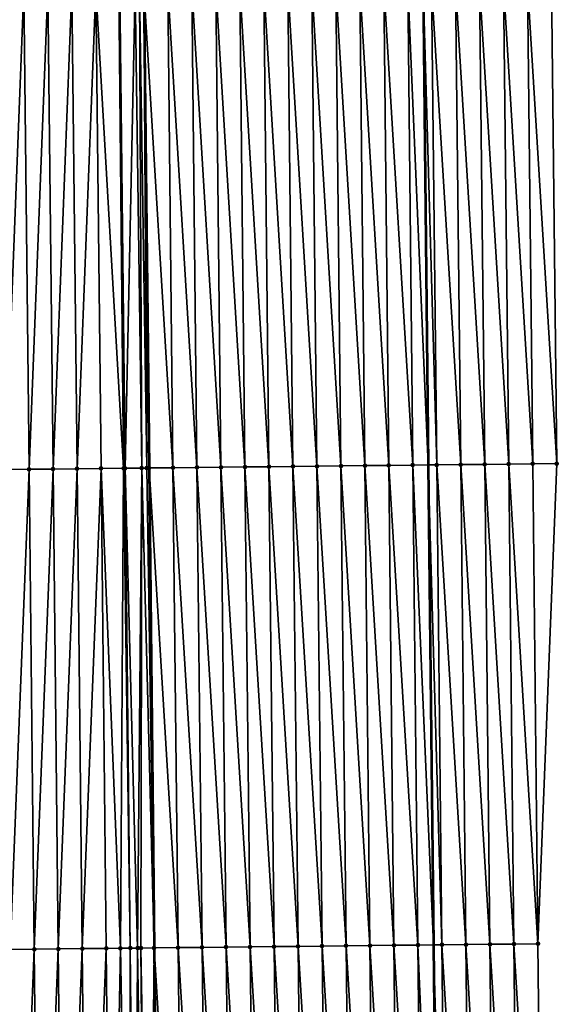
# Model space of a CAD drawing. Header units: feet. Extents: x 2007189 to 2022806, y 818621 to 837694.
# Tile 316 of 656: x 2011376 to 2011398, y 828845 to 828886. Entities that reach past the tile are written whole.
import ezdxf

# ---------------------------------------------------------------- set-up
doc = ezdxf.new("R2010")
doc.units = ezdxf.units.FT
doc.header["$MEASUREMENT"] = 0
for name, color, linetype, lineweight in [('EP_Travel Lane', 172, 'Continuous', 53), ('Road Shots', 141, 'Continuous', 100), ('Road X-Section', 40, 'Continuous', 13), ('STRIPING', 60, 'Continuous', 53)]:
    doc.layers.add(name, color=color, linetype=linetype, lineweight=lineweight)
doc.layers.add('I-77-MM17-21_SB-Surface-Border', color=7, linetype='Continuous')
doc.layers.add('I-77-MM17-21_SB-Surface-TIN', color=7, linetype='Continuous')

msp = doc.modelspace()

# ---------------------------------------------------------------- linework, layer by layer
at = {"layer": 'EP_Travel Lane'}
msp.add_polyline3d([(2011390.453472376, 829087.367383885, 317.4134179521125), (2011390.680128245, 829067.3691138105, 317.2793139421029), (2011390.906784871, 829047.3707768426, 317.1562340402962), (2011391.133441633, 829027.3724279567, 317.0351307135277), (2011391.349800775, 829007.3655564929, 316.923319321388), (2011391.564203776, 828987.3672429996, 316.7743268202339), (2011391.778608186, 828967.3687981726, 316.6468000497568), (2011391.993014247, 828947.3701992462, 316.5444843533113), (2011392.207420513, 828927.3715812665, 316.4452858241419), (2011392.421824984, 828907.3731306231, 316.3187106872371), (2011392.636227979, 828887.374817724, 316.16957942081), (2011392.85063335, 828867.3762831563, 316.0567344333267), (2011393.065038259, 828847.3777917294, 315.9368314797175), (2011393.279444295, 828827.3791952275, 315.8341295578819), (2011393.491550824, 828807.3787598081, 315.7120444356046), (2011393.703221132, 828787.3802984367, 315.5817507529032), (2011393.914893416, 828767.3816504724, 315.4839442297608), (2011394.126564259, 828747.3831386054, 315.3624302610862)], dxfattribs=at)
at = {"layer": 'I-77-MM17-21_SB-Surface-Border', "color": 3, "linetype": 'Continuous', "lineweight": -3}
msp.add_polyline3d([(2011394.807296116, 829087.417564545, 317.2756272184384), (2011395.033951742, 829067.4193215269, 317.1370634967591), (2011396.260541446, 829047.43256161, 316.9737335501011), (2011395.487265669, 829027.4225994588, 316.8988577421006), (2011395.70361275, 829007.4130512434, 316.7896177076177), (2011396.917955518, 828987.4257162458, 316.5984133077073), (2011397.132359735, 828967.4272892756, 316.4679650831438), (2011397.346766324, 828947.4286411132, 316.3737045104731), (2011397.561172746, 828927.4300085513, 316.2768916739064), (2011397.775576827, 828907.431594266, 316.1443683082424), (2011397.989979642, 828887.4332980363, 315.9925016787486), (2011398.204384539, 828867.4348077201, 315.8724170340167), (2011397.418848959, 828847.4254049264, 315.7837516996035), (2011397.633254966, 828827.4268110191, 315.6806286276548), (2011397.845346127, 828807.4256547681, 315.5700746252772), (2011398.05699979, 828787.4271712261, 315.4435976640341), (2011398.268655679, 828767.4284774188, 315.3537378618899), (2011398.480310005, 828747.4299312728, 315.2381459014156)], dxfattribs=at)
at = {"layer": 'I-77-MM17-21_SB-Surface-TIN', "color": 128, "linetype": 'Continuous', "lineweight": -3}
for points in [[(2011375.205721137, 828867.1868487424, 316.0996720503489), (2011375.991259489, 828887.1959928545, 316.2306582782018), (2011374.991315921, 828887.1853689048, 316.2148736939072)], [(2011375.205721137, 828867.1868487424, 316.0996720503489), (2011376.205664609, 828867.197481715, 316.1139804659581), (2011375.991259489, 828887.1959928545, 316.2306582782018)], [(2011376.205664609, 828867.197481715, 316.1139804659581), (2011376.991203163, 828887.2066070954, 316.2480312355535), (2011375.991259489, 828887.1959928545, 316.2306582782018)], [(2011376.205664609, 828867.197481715, 316.1139804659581), (2011377.205608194, 828867.2081041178, 316.1300181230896), (2011376.991203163, 828887.2066070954, 316.2480312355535)], [(2011377.205608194, 828867.2081041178, 316.1300181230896), (2011377.991146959, 828887.217209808, 316.2672903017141), (2011376.991203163, 828887.2066070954, 316.2480312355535)], [(2011377.205608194, 828867.2081041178, 316.1300181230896), (2011378.205551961, 828867.2187096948, 316.148808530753), (2011377.991146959, 828887.217209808, 316.2672903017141)], [(2011378.205551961, 828867.2187096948, 316.148808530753), (2011378.991090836, 828887.2278050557, 316.28777059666), (2011377.991146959, 828887.217209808, 316.2672903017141)], [(2011378.205551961, 828867.2187096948, 316.148808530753), (2011379.205495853, 828867.2293034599, 316.1695313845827), (2011378.991090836, 828887.2278050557, 316.28777059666)], [(2011380.141759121, 828867.2392435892, 316.1854960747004), (2011379.952730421, 828887.2380087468, 316.305125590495), (2011378.991090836, 828887.2278050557, 316.28777059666)], [(2011379.205495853, 828867.2293034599, 316.1695313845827), (2011380.141759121, 828867.2392435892, 316.1854960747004), (2011378.991090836, 828887.2278050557, 316.28777059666)], [(2011380.205439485, 828867.2399215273, 316.1862783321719), (2011379.99103454, 828887.2384164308, 316.3056124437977), (2011379.952730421, 828887.2380087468, 316.305125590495)], [(2011380.141759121, 828867.2392435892, 316.1854960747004), (2011380.205439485, 828867.2399215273, 316.1862783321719), (2011379.952730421, 828887.2380087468, 316.305125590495)], [(2011380.205439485, 828867.2399215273, 316.1862783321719), (2011380.627168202, 828887.2452068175, 316.310459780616), (2011379.99103454, 828887.2384164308, 316.3056124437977)], [(2011380.205439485, 828867.2399215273, 316.1862783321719), (2011380.904763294, 828867.2473862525, 316.1916370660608), (2011380.627168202, 828887.2452068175, 316.310459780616)], [(2011380.904763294, 828867.2473862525, 316.1916370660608), (2011380.806776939, 828887.2471313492, 316.3106335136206), (2011380.627168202, 828887.2452068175, 316.310459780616)], [(2011381.107704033, 828867.249560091, 316.191947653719), (2011380.990969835, 828887.2491085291, 316.310234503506), (2011380.806776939, 828887.2471313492, 316.3106335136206)], [(2011380.904763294, 828867.2473862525, 316.1916370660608), (2011381.107704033, 828867.249560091, 316.191947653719), (2011380.806776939, 828887.2471313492, 316.3106335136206)], [(2011382.205324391, 828867.2613775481, 316.183798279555), (2011381.990919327, 828887.25988358, 316.3013117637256), (2011380.990969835, 828887.2491085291, 316.310234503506)], [(2011382.205324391, 828867.2613775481, 316.183798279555), (2011380.990969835, 828887.2491085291, 316.310234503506), (2011381.205374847, 828867.2506074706, 316.1919073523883)], [(2011381.107704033, 828867.249560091, 316.191947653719), (2011381.205374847, 828867.2506074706, 316.1919073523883), (2011380.990969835, 828887.2491085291, 316.310234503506)], [(2011383.205265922, 828867.272191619, 316.1684785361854), (2011382.990860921, 828887.2706916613, 316.286971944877), (2011381.990919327, 828887.25988358, 316.3013117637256)], [(2011382.205324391, 828867.2613775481, 316.183798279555), (2011383.205265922, 828867.272191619, 316.1684785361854), (2011381.990919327, 828887.25988358, 316.3013117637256)], [(2011384.205207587, 828867.2829931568, 316.1552092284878), (2011383.99080247, 828887.2815040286, 316.2719309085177), (2011382.990860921, 828887.2706916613, 316.286971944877)], [(2011383.205265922, 828867.272191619, 316.1684785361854), (2011384.205207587, 828867.2829931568, 316.1552092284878), (2011382.990860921, 828887.2706916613, 316.286971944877)], [(2011385.205149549, 828867.2937670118, 316.1464688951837), (2011384.990744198, 828887.2922997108, 316.2596195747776), (2011383.99080247, 828887.2815040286, 316.2719309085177)], [(2011384.205207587, 828867.2829931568, 316.1552092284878), (2011385.205149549, 828867.2937670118, 316.1464688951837), (2011383.99080247, 828887.2815040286, 316.2719309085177)], [(2011386.205091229, 828867.3045670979, 316.1334371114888), (2011385.990686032, 828887.3030854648, 316.248932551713), (2011384.990744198, 828887.2922997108, 316.2596195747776)], [(2011385.205149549, 828867.2937670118, 316.1464688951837), (2011386.205091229, 828867.3045670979, 316.1334371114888), (2011384.990744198, 828887.2922997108, 316.2596195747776)], [(2011387.20503326, 828867.3153345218, 316.1257489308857), (2011386.990627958, 828887.3138627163, 316.2396365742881), (2011385.990686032, 828887.3030854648, 316.248932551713)], [(2011386.205091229, 828867.3045670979, 316.1334371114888), (2011387.20503326, 828867.3153345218, 316.1257489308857), (2011385.990686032, 828887.3030854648, 316.248932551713)], [(2011388.204975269, 828867.32610397, 316.1177295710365), (2011387.99056994, 828887.3246346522, 316.2312101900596), (2011386.990627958, 828887.3138627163, 316.2396365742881)], [(2011387.20503326, 828867.3153345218, 316.1257489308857), (2011388.204975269, 828867.32610397, 316.1177295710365), (2011386.990627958, 828887.3138627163, 316.2396365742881)], [(2011389.204917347, 828867.3368669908, 316.1107617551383), (2011388.99051199, 828887.3354002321, 316.2238237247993), (2011387.99056994, 828887.3246346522, 316.2312101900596)], [(2011388.204975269, 828867.32610397, 316.1177295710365), (2011389.204917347, 828867.3368669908, 316.1107617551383), (2011387.99056994, 828887.3246346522, 316.2312101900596)], [(2011390.204859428, 828867.3476297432, 316.1038378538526), (2011389.990453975, 828887.3461719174, 316.2154383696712), (2011388.99051199, 828887.3354002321, 316.2238237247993)], [(2011389.204917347, 828867.3368669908, 316.1107617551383), (2011390.204859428, 828867.3476297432, 316.1038378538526), (2011388.99051199, 828887.3354002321, 316.2238237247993)], [(2011391.204801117, 828867.3584290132, 316.0909395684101), (2011390.990395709, 828887.3569670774, 316.2032125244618), (2011389.990453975, 828887.3461719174, 316.2154383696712)], [(2011390.204859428, 828867.3476297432, 316.1038378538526), (2011391.204801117, 828867.3584290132, 316.0909395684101), (2011389.990453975, 828887.3461719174, 316.2154383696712)], [(2011392.204742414, 828867.3692648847, 316.0720531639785), (2011391.990336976, 828887.3678057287, 316.1838713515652), (2011390.990395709, 828887.3569670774, 316.2032125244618)], [(2011391.204801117, 828867.3584290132, 316.0909395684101), (2011392.204742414, 828867.3692648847, 316.0720531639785), (2011390.990395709, 828887.3569670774, 316.2032125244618)], [(2011391.990336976, 828887.3678057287, 316.1838713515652), (2011392.85063335, 828867.3762831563, 316.0567344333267), (2011392.636227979, 828887.374817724, 316.16957942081)], [(2011392.204742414, 828867.3692648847, 316.0720531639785), (2011392.85063335, 828867.3762831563, 316.0567344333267), (2011391.990336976, 828887.3678057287, 316.1838713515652)], [(2011393.204683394, 828867.3801302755, 316.0483373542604), (2011392.990278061, 828887.3786614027, 316.1617451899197), (2011392.636227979, 828887.374817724, 316.16957942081)], [(2011393.204683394, 828867.3801302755, 316.0483373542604), (2011392.636227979, 828887.374817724, 316.16957942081), (2011392.85063335, 828867.3762831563, 316.0567344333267)], [(2011394.204624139, 828867.3910176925, 316.0210179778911), (2011393.990218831, 828887.3895463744, 316.1348258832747), (2011392.990278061, 828887.3786614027, 316.1617451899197)], [(2011393.204683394, 828867.3801302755, 316.0483373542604), (2011394.204624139, 828867.3910176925, 316.0210179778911), (2011392.990278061, 828887.3786614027, 316.1617451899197)], [(2011395.204564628, 828867.4019288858, 315.9898087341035), (2011394.990159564, 828887.4004348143, 316.1073392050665), (2011393.990218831, 828887.3895463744, 316.1348258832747)], [(2011394.204624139, 828867.3910176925, 316.0210179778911), (2011395.204564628, 828867.4019288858, 315.9898087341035), (2011393.990218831, 828887.3895463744, 316.1348258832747)], [(2011396.204504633, 828867.412885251, 315.9512092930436), (2011395.990099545, 828887.4113934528, 316.0683678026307), (2011394.990159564, 828887.4004348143, 316.1073392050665)], [(2011395.204564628, 828867.4019288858, 315.9898087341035), (2011396.204504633, 828867.412885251, 315.9512092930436), (2011394.990159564, 828887.4004348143, 316.1073392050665)], [(2011397.20444453, 828867.4238516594, 315.9109666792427), (2011396.990039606, 828887.4223445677, 316.0306272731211), (2011395.990099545, 828887.4113934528, 316.0683678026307)], [(2011396.204504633, 828867.412885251, 315.9512092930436), (2011397.20444453, 828867.4238516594, 315.9109666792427), (2011395.990099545, 828887.4113934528, 316.0683678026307)], [(2011398.204384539, 828867.4348077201, 315.8724170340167), (2011397.989979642, 828887.4332980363, 315.9925016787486), (2011396.990039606, 828887.4223445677, 316.0306272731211)], [(2011397.20444453, 828867.4238516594, 315.9109666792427), (2011398.204384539, 828867.4348077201, 315.8724170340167), (2011396.990039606, 828887.4223445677, 316.0306272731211)], [(2011397.20444453, 828867.4238516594, 315.9109666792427), (2011397.418848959, 828847.4254049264, 315.7837516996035), (2011398.204384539, 828867.4348077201, 315.8724170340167)], [(2011375.205721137, 828867.1868487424, 316.0996720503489), (2011375.420127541, 828847.1882178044, 316.0025935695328), (2011376.205664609, 828867.197481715, 316.1139804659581)], [(2011376.205664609, 828867.197481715, 316.1139804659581), (2011375.420127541, 828847.1882178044, 316.0025935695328), (2011376.420071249, 828847.1988287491, 316.0205057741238)], [(2011376.205664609, 828867.197481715, 316.1139804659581), (2011376.420071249, 828847.1988287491, 316.0205057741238), (2011377.205608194, 828867.2081041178, 316.1300181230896)], [(2011377.205608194, 828867.2081041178, 316.1300181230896), (2011376.420071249, 828847.1988287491, 316.0205057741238), (2011377.420015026, 828847.209433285, 316.0394665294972)], [(2011377.205608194, 828867.2081041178, 316.1300181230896), (2011377.420015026, 828847.209433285, 316.0394665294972), (2011378.205551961, 828867.2187096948, 316.148808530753)], [(2011378.205551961, 828867.2187096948, 316.148808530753), (2011377.420015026, 828847.209433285, 316.0394665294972), (2011378.419958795, 828847.2200385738, 316.0583040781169)], [(2011378.205551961, 828867.2187096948, 316.148808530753), (2011378.419958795, 828847.2200385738, 316.0583040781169), (2011379.205495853, 828867.2293034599, 316.1695313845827)], [(2011379.205495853, 828867.2293034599, 316.1695313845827), (2011378.419958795, 828847.2200385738, 316.0583040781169), (2011379.41990249, 828847.2306508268, 316.0760022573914)], [(2011379.205495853, 828867.2293034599, 316.1695313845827), (2011380.015199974, 828847.2369817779, 316.0843877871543), (2011380.141759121, 828867.2392435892, 316.1854960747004)], [(2011379.205495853, 828867.2293034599, 316.1695313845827), (2011379.41990249, 828847.2306508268, 316.0760022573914), (2011380.015199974, 828847.2369817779, 316.0843877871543)], [(2011380.141759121, 828867.2392435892, 316.1854960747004), (2011380.015199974, 828847.2369817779, 316.0843877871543), (2011380.419845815, 828847.241297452, 316.0880770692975)], [(2011380.141759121, 828867.2392435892, 316.1854960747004), (2011380.419845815, 828847.241297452, 316.0880770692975), (2011380.205439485, 828867.2399215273, 316.1862783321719)], [(2011380.205439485, 828867.2399215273, 316.1862783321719), (2011380.729444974, 828847.2446082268, 316.0894597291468), (2011380.904763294, 828867.2473862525, 316.1916370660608)], [(2011380.205439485, 828867.2399215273, 316.1862783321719), (2011380.419845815, 828847.241297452, 316.0880770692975), (2011380.729444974, 828847.2446082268, 316.0894597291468)], [(2011380.904763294, 828867.2473862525, 316.1916370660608), (2011380.729444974, 828847.2446082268, 316.0894597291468), (2011380.864484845, 828847.2460548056, 316.0896544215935)], [(2011380.904763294, 828867.2473862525, 316.1916370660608), (2011380.864484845, 828847.2460548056, 316.0896544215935), (2011381.419780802, 828847.2520185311, 316.0879577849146)], [(2011380.904763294, 828867.2473862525, 316.1916370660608), (2011381.419780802, 828847.2520185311, 316.0879577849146), (2011381.107704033, 828867.249560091, 316.191947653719)], [(2011381.107704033, 828867.249560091, 316.191947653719), (2011381.419780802, 828847.2520185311, 316.0879577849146), (2011381.205374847, 828867.2506074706, 316.1919073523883)], [(2011382.205324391, 828867.2613775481, 316.183798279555), (2011381.205374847, 828867.2506074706, 316.1919073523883), (2011382.419730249, 828847.2627976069, 316.0783765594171)], [(2011382.419730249, 828847.2627976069, 316.0783765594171), (2011381.205374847, 828867.2506074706, 316.1919073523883), (2011381.419780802, 828847.2520185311, 316.0879577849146)], [(2011382.205324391, 828867.2613775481, 316.183798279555), (2011383.419671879, 828847.2736023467, 316.0645833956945), (2011383.205265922, 828867.272191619, 316.1684785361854)], [(2011382.205324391, 828867.2613775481, 316.183798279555), (2011382.419730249, 828847.2627976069, 316.0783765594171), (2011383.419671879, 828847.2736023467, 316.0645833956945)], [(2011383.205265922, 828867.272191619, 316.1684785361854), (2011384.419613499, 828847.2844081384, 316.0506181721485), (2011384.205207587, 828867.2829931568, 316.1552092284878)], [(2011383.205265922, 828867.272191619, 316.1684785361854), (2011383.419671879, 828847.2736023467, 316.0645833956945), (2011384.419613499, 828847.2844081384, 316.0506181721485)], [(2011384.205207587, 828867.2829931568, 316.1552092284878), (2011385.419555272, 828847.2951996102, 316.0389956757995), (2011385.205149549, 828867.2937670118, 316.1464688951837)], [(2011384.205207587, 828867.2829931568, 316.1552092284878), (2011384.419613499, 828847.2844081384, 316.0506181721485), (2011385.419555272, 828847.2951996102, 316.0389956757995)], [(2011385.205149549, 828867.2937670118, 316.1464688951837), (2011386.419497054, 828847.3059901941, 316.027518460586), (2011386.205091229, 828867.3045670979, 316.1334371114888)], [(2011385.205149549, 828867.2937670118, 316.1464688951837), (2011385.419555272, 828847.2951996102, 316.0389956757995), (2011386.419497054, 828847.3059901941, 316.027518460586)], [(2011386.205091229, 828867.3045670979, 316.1334371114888), (2011387.41943892, 828847.3167729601, 316.017320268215), (2011387.20503326, 828867.3153345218, 316.1257489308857)], [(2011386.205091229, 828867.3045670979, 316.1334371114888), (2011386.419497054, 828847.3059901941, 316.027518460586), (2011387.41943892, 828847.3167729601, 316.017320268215)], [(2011387.20503326, 828867.3153345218, 316.1257489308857), (2011388.419380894, 828847.3275457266, 316.008758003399), (2011388.204975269, 828867.32610397, 316.1177295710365)], [(2011387.20503326, 828867.3153345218, 316.1257489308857), (2011387.41943892, 828847.3167729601, 316.017320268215), (2011388.419380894, 828847.3275457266, 316.008758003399)], [(2011388.204975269, 828867.32610397, 316.1177295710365), (2011389.419322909, 828847.3383146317, 316.000827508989), (2011389.204917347, 828867.3368669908, 316.1107617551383)], [(2011388.204975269, 828867.32610397, 316.1177295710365), (2011388.419380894, 828847.3275457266, 316.008758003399), (2011389.419322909, 828847.3383146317, 316.000827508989)], [(2011389.204917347, 828867.3368669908, 316.1107617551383), (2011390.419264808, 828847.3490943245, 315.9911320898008), (2011390.204859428, 828867.3476297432, 316.1038378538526)], [(2011389.204917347, 828867.3368669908, 316.1107617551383), (2011389.419322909, 828847.3383146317, 316.000827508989), (2011390.419264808, 828847.3490943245, 315.9911320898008)], [(2011390.204859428, 828867.3476297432, 316.1038378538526), (2011391.419206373, 828847.3599051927, 315.97633629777), (2011391.204801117, 828867.3584290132, 316.0909395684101)], [(2011390.204859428, 828867.3476297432, 316.1038378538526), (2011390.419264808, 828847.3490943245, 315.9911320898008), (2011391.419206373, 828847.3599051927, 315.97633629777)], [(2011391.204801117, 828867.3584290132, 316.0909395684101), (2011392.419147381, 828847.3707680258, 315.9530389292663), (2011392.204742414, 828867.3692648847, 316.0720531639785)], [(2011391.204801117, 828867.3584290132, 316.0909395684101), (2011391.419206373, 828847.3599051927, 315.97633629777), (2011392.419147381, 828847.3707680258, 315.9530389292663)], [(2011392.204742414, 828867.3692648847, 316.0720531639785), (2011393.065038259, 828847.3777917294, 315.9368314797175), (2011392.85063335, 828867.3762831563, 316.0567344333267)], [(2011392.204742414, 828867.3692648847, 316.0720531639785), (2011392.419147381, 828847.3707680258, 315.9530389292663), (2011393.065038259, 828847.3777917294, 315.9368314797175)], [(2011393.204683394, 828867.3801302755, 316.0483373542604), (2011392.85063335, 828867.3762831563, 316.0567344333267), (2011393.419088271, 828847.3816418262, 315.927947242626)], [(2011393.419088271, 828847.3816418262, 315.927947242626), (2011392.85063335, 828867.3762831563, 316.0567344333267), (2011393.065038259, 828847.3777917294, 315.9368314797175)], [(2011393.204683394, 828867.3801302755, 316.0483373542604), (2011394.419029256, 828847.392506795, 315.904300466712), (2011394.204624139, 828867.3910176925, 316.0210179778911)], [(2011393.204683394, 828867.3801302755, 316.0483373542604), (2011393.419088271, 828847.3816418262, 315.927947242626), (2011394.419029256, 828847.392506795, 315.904300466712)], [(2011394.204624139, 828867.3910176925, 316.0210179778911), (2011395.418969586, 828847.4034328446, 315.8706606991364), (2011395.204564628, 828867.4019288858, 315.9898087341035)], [(2011394.204624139, 828867.3910176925, 316.0210179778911), (2011394.419029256, 828847.392506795, 315.904300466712), (2011395.418969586, 828847.4034328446, 315.8706606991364)], [(2011395.204564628, 828867.4019288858, 315.9898087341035), (2011396.418909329, 828847.4144136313, 315.8280657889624), (2011396.204504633, 828867.412885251, 315.9512092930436)], [(2011395.204564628, 828867.4019288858, 315.9898087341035), (2011395.418969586, 828847.4034328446, 315.8706606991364), (2011396.418909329, 828847.4144136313, 315.8280657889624)], [(2011396.204504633, 828867.412885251, 315.9512092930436), (2011397.418848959, 828847.4254049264, 315.7837516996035), (2011397.20444453, 828867.4238516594, 315.9109666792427)], [(2011396.204504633, 828867.412885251, 315.9512092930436), (2011396.418909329, 828847.4144136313, 315.8280657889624), (2011397.418848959, 828847.4254049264, 315.7837516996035)], [(2011388.633786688, 828827.3289716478, 315.9023840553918), (2011388.419380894, 828847.3275457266, 316.008758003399), (2011387.41943892, 828847.3167729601, 316.017320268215)], [(2011389.633728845, 828827.3397272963, 315.8966231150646), (2011389.419322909, 828847.3383146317, 316.000827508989), (2011388.419380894, 828847.3275457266, 316.008758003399)], [(2011388.633786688, 828827.3289716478, 315.9023840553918), (2011389.633728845, 828827.3397272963, 315.8966231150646), (2011388.419380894, 828847.3275457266, 316.008758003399)], [(2011390.633670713, 828827.3505098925, 315.8864534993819), (2011390.419264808, 828847.3490943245, 315.9911320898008), (2011389.419322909, 828847.3383146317, 316.000827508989)], [(2011389.633728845, 828827.3397272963, 315.8966231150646), (2011390.633670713, 828827.3505098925, 315.8864534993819), (2011389.419322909, 828847.3383146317, 316.000827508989)], [(2011391.633612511, 828827.3612990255, 315.8752144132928), (2011391.419206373, 828847.3599051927, 315.97633629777), (2011390.419264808, 828847.3490943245, 315.9911320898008)], [(2011390.633670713, 828827.3505098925, 315.8864534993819), (2011391.633612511, 828827.3612990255, 315.8752144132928), (2011390.419264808, 828847.3490943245, 315.9911320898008)], [(2011392.633553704, 828827.3721445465, 315.8547501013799), (2011392.419147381, 828847.3707680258, 315.9530389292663), (2011391.419206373, 828847.3599051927, 315.97633629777)], [(2011391.633612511, 828827.3612990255, 315.8752144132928), (2011392.633553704, 828827.3721445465, 315.8547501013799), (2011391.419206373, 828847.3599051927, 315.97633629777)], [(2011392.419147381, 828847.3707680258, 315.9530389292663), (2011393.279444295, 828827.3791952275, 315.8341295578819), (2011393.065038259, 828847.3777917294, 315.9368314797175)], [(2011392.633553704, 828827.3721445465, 315.8547501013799), (2011393.279444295, 828827.3791952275, 315.8341295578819), (2011392.419147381, 828847.3707680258, 315.9530389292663)], [(2011393.633494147, 828827.3830601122, 315.8228262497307), (2011393.419088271, 828847.3816418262, 315.927947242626), (2011393.065038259, 828847.3777917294, 315.9368314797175)], [(2011393.633494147, 828827.3830601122, 315.8228262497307), (2011393.065038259, 828847.3777917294, 315.9368314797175), (2011393.279444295, 828827.3791952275, 315.8341295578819)], [(2011394.633434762, 828827.3939595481, 315.7935413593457), (2011394.419029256, 828847.392506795, 315.904300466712), (2011393.419088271, 828847.3816418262, 315.927947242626)], [(2011393.633494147, 828827.3830601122, 315.8228262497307), (2011394.633434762, 828827.3939595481, 315.7935413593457), (2011393.419088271, 828847.3816418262, 315.927947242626)], [(2011395.633375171, 828827.4048782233, 315.7611087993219), (2011395.418969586, 828847.4034328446, 315.8706606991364), (2011394.419029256, 828847.392506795, 315.904300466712)], [(2011394.633434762, 828827.3939595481, 315.7935413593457), (2011395.633375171, 828827.4048782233, 315.7611087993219), (2011394.419029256, 828847.392506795, 315.904300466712)], [(2011396.633315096, 828827.415842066, 315.7212867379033), (2011396.418909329, 828847.4144136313, 315.8280657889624), (2011395.418969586, 828847.4034328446, 315.8706606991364)], [(2011395.633375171, 828827.4048782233, 315.7611087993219), (2011396.633315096, 828827.415842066, 315.7212867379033), (2011395.418969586, 828847.4034328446, 315.8706606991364)], [(2011397.633254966, 828827.4268110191, 315.6806286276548), (2011397.418848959, 828847.4254049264, 315.7837516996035), (2011396.418909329, 828847.4144136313, 315.8280657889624)], [(2011396.633315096, 828827.415842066, 315.7212867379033), (2011397.633254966, 828827.4268110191, 315.6806286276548), (2011396.418909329, 828847.4144136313, 315.8280657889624)], [(2011375.634532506, 828827.1897210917, 315.8835523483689), (2011376.420071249, 828847.1988287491, 316.0205057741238), (2011375.420127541, 828847.1882178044, 316.0025935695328)], [(2011375.634532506, 828827.1897210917, 315.8835523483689), (2011376.634476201, 828827.2003331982, 315.9012752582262), (2011376.420071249, 828847.1988287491, 316.0205057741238)], [(2011376.634476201, 828827.2003331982, 315.9012752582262), (2011377.420015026, 828847.209433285, 316.0394665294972), (2011376.420071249, 828847.1988287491, 316.0205057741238)], [(2011376.634476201, 828827.2003331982, 315.9012752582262), (2011377.634419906, 828827.2109445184, 315.9191268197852), (2011377.420015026, 828847.209433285, 316.0394665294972)], [(2011377.634419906, 828827.2109445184, 315.9191268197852), (2011378.419958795, 828847.2200385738, 316.0583040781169), (2011377.420015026, 828847.209433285, 316.0394665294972)], [(2011377.634419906, 828827.2109445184, 315.9191268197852), (2011378.634363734, 828827.2215443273, 315.9388616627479), (2011378.419958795, 828847.2200385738, 316.0583040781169)], [(2011378.634363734, 828827.2215443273, 315.9388616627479), (2011379.41990249, 828847.2306508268, 316.0760022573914), (2011378.419958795, 828847.2200385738, 316.0583040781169)], [(2011378.634363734, 828827.2215443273, 315.9388616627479), (2011379.634307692, 828827.2321319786, 315.9605855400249), (2011379.41990249, 828847.2306508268, 316.0760022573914)], [(2011379.634307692, 828827.2321319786, 315.9605855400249), (2011380.015199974, 828847.2369817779, 316.0843877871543), (2011379.41990249, 828847.2306508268, 316.0760022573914)], [(2011379.634307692, 828827.2321319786, 315.9605855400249), (2011380.380805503, 828827.2400324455, 315.9773978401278), (2011380.015199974, 828847.2369817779, 316.0843877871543)], [(2011380.380805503, 828827.2400324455, 315.9773978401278), (2011380.419845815, 828847.241297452, 316.0880770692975), (2011380.015199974, 828847.2369817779, 316.0843877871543)], [(2011380.380805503, 828827.2400324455, 315.9773978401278), (2011380.634251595, 828827.242724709, 315.981478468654), (2011380.419845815, 828847.241297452, 316.0880770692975)], [(2011380.634251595, 828827.242724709, 315.981478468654), (2011380.729444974, 828847.2446082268, 316.0894597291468), (2011380.419845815, 828847.241297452, 316.0880770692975)], [(2011380.634251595, 828827.242724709, 315.981478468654), (2011381.049719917, 828827.2471596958, 315.9846307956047), (2011380.729444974, 828847.2446082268, 316.0894597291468)], [(2011381.049719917, 828827.2471596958, 315.9846307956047), (2011380.864484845, 828847.2460548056, 316.0896544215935), (2011380.729444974, 828847.2446082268, 316.0894597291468)], [(2011381.224186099, 828827.2490284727, 315.9849062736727), (2011381.419780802, 828847.2520185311, 316.0879577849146), (2011380.864484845, 828847.2460548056, 316.0896544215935)], [(2011381.049719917, 828827.2471596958, 315.9846307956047), (2011381.224186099, 828827.2490284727, 315.9849062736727), (2011380.864484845, 828847.2460548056, 316.0896544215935)], [(2011381.224186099, 828827.2490284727, 315.9849062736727), (2011381.634186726, 828827.2534323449, 315.9835592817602), (2011381.419780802, 828847.2520185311, 316.0879577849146)], [(2011382.634136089, 828827.2642192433, 315.9726989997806), (2011382.419730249, 828847.2627976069, 316.0783765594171), (2011381.419780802, 828847.2520185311, 316.0879577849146)], [(2011382.634136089, 828827.2642192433, 315.9726989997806), (2011381.419780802, 828847.2520185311, 316.0879577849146), (2011381.634186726, 828827.2534323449, 315.9835592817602)], [(2011383.634077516, 828827.2750429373, 315.9558056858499), (2011383.419671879, 828847.2736023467, 316.0645833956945), (2011382.419730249, 828847.2627976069, 316.0783765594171)], [(2011382.634136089, 828827.2642192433, 315.9726989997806), (2011383.634077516, 828827.2750429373, 315.9558056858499), (2011382.419730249, 828847.2627976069, 316.0783765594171)], [(2011384.634019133, 828827.2858489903, 315.9417984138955), (2011384.419613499, 828847.2844081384, 316.0506181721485), (2011383.419671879, 828847.2736023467, 316.0645833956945)], [(2011383.634077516, 828827.2750429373, 315.9558056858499), (2011384.634019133, 828827.2858489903, 315.9417984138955), (2011383.419671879, 828847.2736023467, 316.0645833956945)], [(2011385.633960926, 828827.2966385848, 315.9304838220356), (2011385.419555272, 828847.2951996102, 316.0389956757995), (2011384.419613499, 828847.2844081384, 316.0506181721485)], [(2011384.634019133, 828827.2858489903, 315.9417984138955), (2011385.633960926, 828827.2966385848, 315.9304838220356), (2011384.419613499, 828847.2844081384, 316.0506181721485)], [(2011386.633902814, 828827.3074193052, 315.9206210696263), (2011386.419497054, 828847.3059901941, 316.027518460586), (2011385.419555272, 828847.2951996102, 316.0389956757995)], [(2011385.633960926, 828827.2966385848, 315.9304838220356), (2011386.633902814, 828827.3074193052, 315.9206210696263), (2011385.419555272, 828847.2951996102, 316.0389956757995)], [(2011387.633844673, 828827.3182027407, 315.9103141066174), (2011387.41943892, 828847.3167729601, 316.017320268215), (2011386.419497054, 828847.3059901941, 316.027518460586)], [(2011386.633902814, 828827.3074193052, 315.9206210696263), (2011387.633844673, 828827.3182027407, 315.9103141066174), (2011386.419497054, 828847.3059901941, 316.027518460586)], [(2011387.633844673, 828827.3182027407, 315.9103141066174), (2011388.633786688, 828827.3289716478, 315.9023840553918), (2011387.41943892, 828847.3167729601, 316.017320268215)]]:
    msp.add_3dface(points, dxfattribs=at)
at = {"layer": 'Road Shots', "lineweight": 100}
for p in [(2011398.204384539, 828867.4348077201, 315.8724170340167), (2011376.205664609, 828867.197481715, 316.1139804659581), (2011377.205608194, 828867.2081041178, 316.1300181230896), (2011378.205551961, 828867.2187096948, 316.148808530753), (2011379.205495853, 828867.2293034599, 316.1695313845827), (2011380.141759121, 828867.2392435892, 316.1854960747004), (2011380.205439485, 828867.2399215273, 316.1862783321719), (2011380.904763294, 828867.2473862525, 316.1916370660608), (2011381.107704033, 828867.249560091, 316.191947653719), (2011381.205382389, 828867.2506075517, 316.1919073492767), (2011382.205324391, 828867.2613775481, 316.183798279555), (2011383.205265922, 828867.272191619, 316.1684785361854), (2011384.205207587, 828867.2829931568, 316.1552092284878), (2011385.205149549, 828867.2937670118, 316.1464688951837), (2011386.205091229, 828867.3045670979, 316.1334371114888), (2011387.20503326, 828867.3153345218, 316.1257489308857), (2011388.204975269, 828867.32610397, 316.1177295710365), (2011389.204917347, 828867.3368669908, 316.1107617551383), (2011390.204859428, 828867.3476297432, 316.1038378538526), (2011391.204801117, 828867.3584290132, 316.0909395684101), (2011392.204742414, 828867.3692648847, 316.0720531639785), (2011393.204683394, 828867.3801302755, 316.0483373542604), (2011394.204624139, 828867.3910176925, 316.0210179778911), (2011395.204564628, 828867.4019288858, 315.9898087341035), (2011396.204504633, 828867.412885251, 315.9512092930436), (2011397.20444453, 828867.4238516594, 315.9109666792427), (2011388.419380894, 828847.3275457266, 316.008758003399), (2011389.419322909, 828847.3383146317, 316.000827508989), (2011390.419264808, 828847.3490943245, 315.9911320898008), (2011391.419206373, 828847.3599051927, 315.97633629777), (2011392.419147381, 828847.3707680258, 315.9530389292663), (2011393.419088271, 828847.3816418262, 315.927947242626), (2011394.419029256, 828847.392506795, 315.904300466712), (2011395.418969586, 828847.4034328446, 315.8706606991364), (2011396.418909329, 828847.4144136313, 315.8280657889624), (2011397.418848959, 828847.4254049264, 315.7837516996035), (2011376.420071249, 828847.1988287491, 316.0205057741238), (2011377.420015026, 828847.209433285, 316.0394665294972), (2011378.419958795, 828847.2200385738, 316.0583040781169), (2011379.41990249, 828847.2306508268, 316.0760022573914), (2011380.015199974, 828847.2369817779, 316.0843877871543), (2011380.419845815, 828847.241297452, 316.0880770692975), (2011380.729444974, 828847.2446082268, 316.0894597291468), (2011380.864484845, 828847.2460548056, 316.0896544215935), (2011381.419788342, 828847.2520186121, 316.0879577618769), (2011382.419730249, 828847.2627976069, 316.0783765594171), (2011383.419671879, 828847.2736023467, 316.0645833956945), (2011384.419613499, 828847.2844081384, 316.0506181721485), (2011385.419555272, 828847.2951996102, 316.0389956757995), (2011386.419497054, 828847.3059901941, 316.027518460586), (2011387.41943892, 828847.3167729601, 316.017320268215)]:
    msp.add_point(p, dxfattribs=at)
at = {"layer": 'Road X-Section', "extrusion": (-0.01072023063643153, 0.9999238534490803, 0.006112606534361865), "elevation": 807243.5975624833, "flags": 128}
msp.add_lwpolyline([(-2020168.434514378, -4618.576357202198), (-2020167.434514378, -4618.537806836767), (-2020166.434514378, -4618.497563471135), (-2020165.434514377, -4618.458963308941), (-2020164.434514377, -4618.427753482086), (-2020163.434514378, -4618.400433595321), (-2020162.434514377, -4618.376717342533), (-2020161.434514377, -4618.357830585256), (-2020160.434514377, -4618.344932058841), (-2020159.434514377, -4618.3380080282), (-2020158.434514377, -4618.331040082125), (-2020157.434514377, -4618.323020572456), (-2020156.434514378, -4618.315332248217), (-2020155.434514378, -4618.302300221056), (-2020154.434514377, -4618.293559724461), (-2020153.434514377, -4618.280290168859), (-2020152.434514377, -4618.264970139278), (-2020151.434514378, -4618.256860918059), (-2020151.336830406, -4618.256820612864), (-2020151.133878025, -4618.257131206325), (-2020150.434514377, -4618.262490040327), (-2020150.370830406, -4618.263272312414), (-2020149.434514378, -4618.279237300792), (-2020148.434514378, -4618.299960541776), (-2020147.434514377, -4618.318751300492), (-2020146.434514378, -4618.334789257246), (-2020145.434514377, -4618.349097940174), (-2020144.434514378, -4618.365471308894), (-2020143.434514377, -4618.385553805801), (-2020142.434514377, -4618.400904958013), (-2020141.434514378, -4618.410297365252), (-2020140.434514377, -4618.424916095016), (-2020139.434514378, -4618.441117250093), (-2020138.434514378, -4618.451893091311), (-2020137.434514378, -4618.464502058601), (-2020136.434514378, -4618.480162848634), (-2020135.434514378, -4618.494149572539), (-2020134.434514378, -4618.508459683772), (-2020133.434514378, -4618.521889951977), (-2020132.434514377, -4618.530906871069), (-2020131.434514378, -4618.541097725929), (-2020130.434514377, -4618.55392276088), (-2020129.434514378, -4618.570003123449), (-2020128.434514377, -4618.587375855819), (-2020127.434514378, -4618.608154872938), (-2020126.434514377, -4618.634343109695), (-2020125.434514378, -4618.665099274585), (-2020124.434514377, -4618.699268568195), (-2020124.26511612, -4618.705308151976)], dxfattribs=at)
at = {"layer": 'Road X-Section', "extrusion": (-0.01072023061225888, 0.9999238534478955, 0.006112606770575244), "elevation": 807223.5976101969, "flags": 128}
msp.add_lwpolyline([(-2020167.434495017, -4618.542960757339), (-2020166.434495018, -4618.498645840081), (-2020165.434495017, -4618.456050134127), (-2020164.434495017, -4618.422409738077), (-2020163.434495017, -4618.398762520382), (-2020162.434495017, -4618.373670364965), (-2020161.434495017, -4618.350372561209), (-2020160.434495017, -4618.335576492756), (-2020159.434495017, -4618.325880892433), (-2020158.434495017, -4618.317950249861), (-2020157.434495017, -4618.309387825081), (-2020156.434495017, -4618.299189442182), (-2020155.434495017, -4618.287712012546), (-2020154.434495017, -4618.276089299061), (-2020153.434495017, -4618.262123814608), (-2020152.434495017, -4618.248330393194), (-2020151.434495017, -4618.238749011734), (-2020150.879159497, -4618.237052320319), (-2020150.744111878, -4618.237247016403), (-2020150.434495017, -4618.238629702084), (-2020150.029826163, -4618.242319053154), (-2020149.434495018, -4618.250704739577), (-2020148.434495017, -4618.2684032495), (-2020147.434495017, -4618.287241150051), (-2020146.434495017, -4618.306202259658), (-2020145.434495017, -4618.324114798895), (-2020144.434495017, -4618.341278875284), (-2020143.434495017, -4618.358000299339), (-2020142.434495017, -4618.376179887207), (-2020141.434495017, -4618.3947859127), (-2020140.434495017, -4618.414071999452), (-2020139.434495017, -4618.433892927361), (-2020138.434495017, -4618.451582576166), (-2020137.434495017, -4618.469313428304), (-2020136.434495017, -4618.486708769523), (-2020135.434495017, -4618.50294008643), (-2020134.434495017, -4618.519649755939), (-2020133.434495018, -4618.535481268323), (-2020132.434495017, -4618.550239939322), (-2020131.434495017, -4618.56458803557), (-2020130.434495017, -4618.577712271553), (-2020129.434495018, -4618.590566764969), (-2020128.434495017, -4618.604245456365), (-2020127.434495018, -4618.623775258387), (-2020126.434495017, -4618.647793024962), (-2020125.636207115, -4618.670383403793)], dxfattribs=at)
at = {"layer": 'STRIPING'}
msp.add_polyline3d([(2011378.808335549, 829087.2345220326, 317.5583193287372), (2011379.034991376, 829067.2362612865, 317.422667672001), (2011379.261648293, 829047.237904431, 317.3028685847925), (2011379.48830534, 829027.239536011, 317.1849786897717), (2011379.704543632, 829007.2397539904, 317.0792398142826), (2011379.918947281, 828987.2413800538, 316.9401182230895), (2011380.13335137, 828967.2429650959, 316.8077047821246), (2011380.347756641, 828947.244439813, 316.6933408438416), (2011380.562162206, 828927.2458872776, 316.5834354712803), (2011380.776566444, 828907.2474583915, 316.4533007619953), (2011380.990969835, 828887.2491085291, 316.310234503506), (2011381.205374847, 828867.2506074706, 316.1919073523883), (2011381.419780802, 828847.2520185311, 316.0879577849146), (2011381.634186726, 828827.2534323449, 315.9835592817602), (2011381.846251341, 828807.2547456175, 315.8452659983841), (2011382.057905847, 828787.256182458, 315.7326580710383), (2011382.269561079, 828767.2575506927, 315.6319851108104), (2011382.481215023, 828747.2590406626, 315.5101395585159)], dxfattribs=at)

doc.saveas('drawing.dxf')
